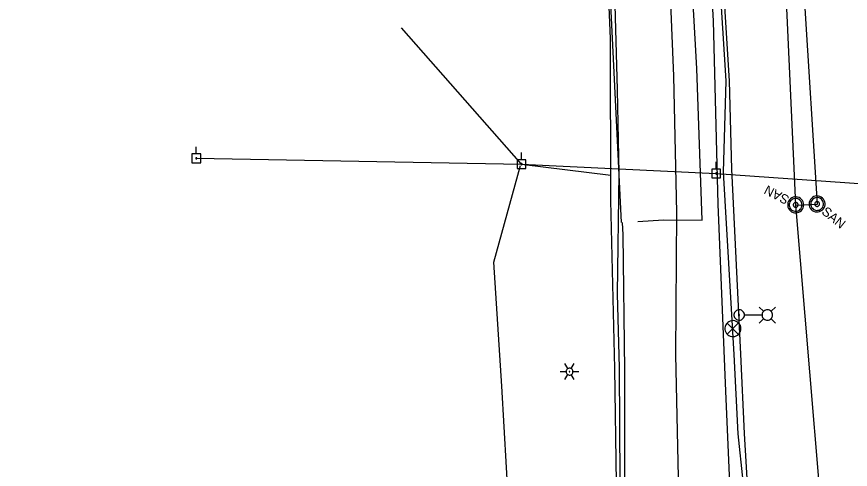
# Model space of a CAD drawing. Extents: x 596028 to 606371, y 330010 to 403088.
# Drawn here: x 604597.6 to 604941.1, y 333920.8 to 334107.4 of the extents above; entities that cross this region are included whole.
import ezdxf

# ---------------------------------------------------------------- set-up
doc = ezdxf.new("R2010")
doc.units = 0
for name, color, linetype in [('E_FTMS', 7, 'Continuous'), ('E_FTMS_Conduit', 7, 'Continuous'), ('E_LTG', 7, 'Continuous'), ('E_LTG_CID', 7, 'Continuous'), ('E_UTL_E_UG', 7, 'Continuous'), ('E_UTL_EPowerPole', 7, 'Continuous'), ('E_UTL_FO_UG_QWEST', 7, 'Continuous'), ('E_UTL_G_UG', 7, 'Continuous'), ('E_UTL_Overhead', 7, 'Continuous'), ('E_UTL_SAN_MH', 7, 'Continuous'), ('E_UTL_SAN_UG', 7, 'Continuous'), ('E_UTL_SAN_UG_MMSD', 7, 'Continuous'), ('E_UTL_T_UG', 7, 'Continuous'), ('E_UTL_W_UG', 7, 'Continuous')]:
    doc.layers.add(name, color=color, linetype=linetype)

msp = doc.modelspace()

# ---------------------------------------------------------------- linework, layer by layer
at = {"layer": 'E_FTMS'}
for points in [[(604896, 333978.77), (604895.94, 333979.39), (604895.76, 333980), (604895.47, 333980.55), (604895.09, 333981.05), (604894.61, 333981.46), (604894.07, 333981.77), (604893.48, 333981.98), (604892.86, 333982.07), (604892.23, 333982.04), (604891.62, 333981.89), (604891.05, 333981.63), (604890.54, 333981.26), (604890.1, 333980.81), (604889.77, 333980.28), (604889.53, 333979.7), (604889.41, 333979.08), (604889.41, 333978.46), (604889.53, 333977.84), (604889.77, 333977.26), (604890.1, 333976.73), (604890.54, 333976.28), (604891.05, 333975.91), (604891.62, 333975.65), (604892.23, 333975.5), (604892.86, 333975.47), (604893.48, 333975.56), (604894.07, 333975.77), (604894.61, 333976.08), (604895.09, 333976.49), (604895.47, 333976.99), (604895.76, 333977.54), (604895.94, 333978.15), (604896, 333978.77)], [(604894.96, 333981.1), (604890.35, 333976.45)], [(604890.35, 333981.06), (604895, 333976.4)]]:
    msp.add_lwpolyline(points, dxfattribs=at)
at = {"layer": 'E_FTMS_Conduit'}
msp.add_lwpolyline([(604896.64, 333466.11), (604897.17, 333555.99), (604901.76, 333584.15), (604905.09, 333639.3), (604905.9, 333684.1), (604904.77, 333712.67), (604904.93, 333775.72), (604905.22, 333800.4), (604903.67, 333828.24), (604898.91, 333896.44), (604894.79, 333935.39), (604893.25, 333968.09), (604888.86, 334043.3), (604889.85, 334080.96), (604885.17, 334157.03), (604884.79, 334195.8)], dxfattribs=at)
at = {"layer": 'E_LTG'}
for points in [[(604905.35, 333985.92), (604903.57, 333987.69)], [(604908.4, 333985.92), (604910.17, 333987.69)], [(604897.45, 333984.39), (604897.41, 333984.8), (604897.29, 333985.2), (604897.1, 333985.57), (604896.84, 333985.89), (604896.53, 333986.16), (604896.17, 333986.37), (604895.78, 333986.51), (604895.37, 333986.57), (604894.96, 333986.55), (604894.56, 333986.45), (604894.18, 333986.28), (604893.85, 333986.04), (604893.56, 333985.74), (604893.34, 333985.39), (604893.18, 333985), (604893.1, 333984.6), (604893.1, 333984.19), (604893.18, 333983.78), (604893.34, 333983.4), (604893.56, 333983.05), (604893.85, 333982.75), (604894.18, 333982.51), (604894.56, 333982.34), (604894.96, 333982.24), (604895.37, 333982.22), (604895.78, 333982.28), (604896.17, 333982.41), (604896.53, 333982.62), (604896.84, 333982.89), (604897.1, 333983.22), (604897.29, 333983.58), (604897.41, 333983.98), (604897.45, 333984.39)], [(604895.44, 333984.39), (604895.43, 333984.42), (604895.42, 333984.45), (604895.41, 333984.48), (604895.39, 333984.51), (604895.37, 333984.53), (604895.34, 333984.54), (604895.31, 333984.55), (604895.28, 333984.56), (604895.25, 333984.56), (604895.22, 333984.55), (604895.19, 333984.54), (604895.16, 333984.52), (604895.14, 333984.49), (604895.12, 333984.47), (604895.11, 333984.44), (604895.1, 333984.41), (604895.1, 333984.38), (604895.11, 333984.35), (604895.12, 333984.32), (604895.14, 333984.29), (604895.16, 333984.27), (604895.19, 333984.25), (604895.22, 333984.23), (604895.25, 333984.23), (604895.28, 333984.23), (604895.31, 333984.23), (604895.34, 333984.24), (604895.37, 333984.26), (604895.39, 333984.28), (604895.41, 333984.3), (604895.42, 333984.33), (604895.43, 333984.36), (604895.44, 333984.39)], [(604904.66, 333984.39), (604897.48, 333984.39)], [(604909.05, 333984.39), (604909.01, 333984.8), (604908.89, 333985.2), (604908.7, 333985.57), (604908.45, 333985.89), (604908.14, 333986.16), (604907.78, 333986.37), (604907.39, 333986.51), (604906.98, 333986.57), (604906.56, 333986.55), (604906.16, 333986.45), (604905.79, 333986.28), (604905.45, 333986.04), (604905.16, 333985.74), (604904.94, 333985.39), (604904.79, 333985), (604904.71, 333984.6), (604904.71, 333984.19), (604904.79, 333983.78), (604904.94, 333983.4), (604905.16, 333983.05), (604905.45, 333982.75), (604905.79, 333982.51), (604906.16, 333982.34), (604906.56, 333982.24), (604906.98, 333982.22), (604907.39, 333982.28), (604907.78, 333982.41), (604908.14, 333982.62), (604908.45, 333982.89), (604908.7, 333983.22), (604908.89, 333983.58), (604909.01, 333983.98), (604909.05, 333984.39)], [(604905.35, 333982.87), (604903.57, 333981.09)], [(604908.4, 333982.87), (604910.17, 333981.09)], [(604824.65, 333962.29), (604823.46, 333964.35)], [(604826.08, 333962.29), (604827.27, 333964.35)], [(604821.55, 333961.05), (604823.93, 333961.05)], [(604823.46, 333957.75), (604824.65, 333959.81)], [(604826.79, 333961.05), (604826.77, 333961.32), (604826.69, 333961.58), (604826.57, 333961.82), (604826.4, 333962.04), (604826.19, 333962.21), (604825.96, 333962.35), (604825.7, 333962.44), (604825.43, 333962.48), (604825.16, 333962.46), (604824.9, 333962.4), (604824.65, 333962.29), (604824.43, 333962.13), (604824.24, 333961.93), (604824.09, 333961.7), (604823.99, 333961.45), (604823.94, 333961.18), (604823.94, 333960.91), (604823.99, 333960.65), (604824.09, 333960.39), (604824.24, 333960.17), (604824.43, 333959.97), (604824.65, 333959.81), (604824.9, 333959.7), (604825.16, 333959.63), (604825.43, 333959.62), (604825.7, 333959.66), (604825.96, 333959.75), (604826.19, 333959.88), (604826.4, 333960.06), (604826.57, 333960.28), (604826.69, 333960.52), (604826.77, 333960.78), (604826.79, 333961.05)], [(604826.79, 333961.05), (604826.77, 333961.32), (604826.69, 333961.58), (604826.57, 333961.82), (604826.4, 333962.04), (604826.19, 333962.21), (604825.96, 333962.35), (604825.7, 333962.44), (604825.43, 333962.48), (604825.16, 333962.46), (604824.9, 333962.4), (604824.65, 333962.29), (604824.43, 333962.13), (604824.24, 333961.93), (604824.09, 333961.7), (604823.99, 333961.45), (604823.94, 333961.18), (604823.94, 333960.91), (604823.99, 333960.65), (604824.09, 333960.39), (604824.24, 333960.17), (604824.43, 333959.97), (604824.65, 333959.81), (604824.9, 333959.7), (604825.16, 333959.63), (604825.43, 333959.62), (604825.7, 333959.66), (604825.96, 333959.75), (604826.19, 333959.88), (604826.4, 333960.06), (604826.57, 333960.28), (604826.69, 333960.52), (604826.77, 333960.78), (604826.79, 333961.05)], [(604826.79, 333961.05), (604826.77, 333961.32), (604826.69, 333961.58), (604826.57, 333961.82), (604826.4, 333962.04), (604826.19, 333962.21), (604825.96, 333962.35), (604825.7, 333962.44), (604825.43, 333962.48), (604825.16, 333962.46), (604824.9, 333962.4), (604824.65, 333962.29), (604824.43, 333962.13), (604824.24, 333961.93), (604824.09, 333961.7), (604823.99, 333961.45), (604823.94, 333961.18), (604823.94, 333960.91), (604823.99, 333960.65), (604824.09, 333960.39), (604824.24, 333960.17), (604824.43, 333959.97), (604824.65, 333959.81), (604824.9, 333959.7), (604825.16, 333959.63), (604825.43, 333959.62), (604825.7, 333959.66), (604825.96, 333959.75), (604826.19, 333959.88), (604826.4, 333960.06), (604826.57, 333960.28), (604826.69, 333960.52), (604826.77, 333960.78), (604826.79, 333961.05)], [(604825.48, 333961.05), (604825.48, 333961.07), (604825.47, 333961.09), (604825.46, 333961.11), (604825.45, 333961.13), (604825.43, 333961.15), (604825.41, 333961.16), (604825.39, 333961.16), (604825.37, 333961.17), (604825.35, 333961.17), (604825.32, 333961.16), (604825.3, 333961.15), (604825.29, 333961.14), (604825.27, 333961.12), (604825.26, 333961.1), (604825.25, 333961.08), (604825.24, 333961.06), (604825.24, 333961.04), (604825.25, 333961.02), (604825.26, 333960.99), (604825.27, 333960.98), (604825.29, 333960.96), (604825.3, 333960.95), (604825.32, 333960.94), (604825.35, 333960.93), (604825.37, 333960.93), (604825.39, 333960.93), (604825.41, 333960.94), (604825.43, 333960.95), (604825.45, 333960.97), (604825.46, 333960.98), (604825.47, 333961), (604825.48, 333961.03), (604825.48, 333961.05)], [(604827.27, 333957.75), (604826.08, 333959.81)], [(604826.79, 333961.05), (604829.17, 333961.05)]]:
    msp.add_lwpolyline(points, dxfattribs=at)
at = {"layer": 'E_LTG_CID'}
msp.add_lwpolyline([(604898.66, 333648.41), (604897.89, 333658.49), (604903.28, 333683.61), (604906.21, 333712.23), (604905.7, 333775.82), (604903.51, 333800.38), (604902.62, 333828.09), (604899.81, 333896.26), (604897.48, 333935.5), (604896.01, 333968.2), (604892.28, 334044.57), (604891.28, 334080.98), (604886.48, 334157.87), (604883.68, 334195.04)], dxfattribs=at)
at = {"layer": 'E_UTL_E_UG'}
for points in [[(604877.02, 333463.99), (604875.73, 333577.42), (604874.92, 333635.7), (604875.14, 333666.02), (604873.55, 333754.91), (604872.54, 333805.97), (604872.79, 333814.74), (604870.78, 333892.12), (604869.22, 333968.06), (604869.63, 334026.67), (604868.32, 334082.91), (604866.08, 334139.89), (604863.78, 334185.83), (604861.75, 334225.99), (604854.45, 334356.74), (604852.93, 334403.87), (604848.36, 334473.21), (604845.77, 334520.34), (604845.77, 334520.23), (604841.27, 334614.96), (604838.91, 334672.58), (604835.72, 334731.86)], [(604807.59, 333834.76), (604805.26, 333856.62), (604800.37, 333904.78), (604797.43, 333955.12), (604794.17, 334006.19), (604805.24, 334046.05)]]:
    msp.add_lwpolyline(points, dxfattribs=at)
at = {"layer": 'E_UTL_EPowerPole'}
for points in [[(604671.58, 334050.84), (604671.58, 334053.74)], [(604673.43, 334050.84), (604669.74, 334050.84)], [(604669.74, 334050.84), (604669.74, 334047.14)], [(604671.86, 334048.99), (604671.85, 334049.04), (604671.84, 334049.08), (604671.82, 334049.12), (604671.79, 334049.16), (604671.76, 334049.19), (604671.72, 334049.21), (604671.67, 334049.22), (604671.63, 334049.23), (604671.58, 334049.23), (604671.54, 334049.22), (604671.5, 334049.2), (604671.46, 334049.17), (604671.43, 334049.14), (604671.4, 334049.1), (604671.39, 334049.06), (604671.38, 334049.02), (604671.38, 334048.97), (604671.39, 334048.93), (604671.4, 334048.88), (604671.43, 334048.85), (604671.46, 334048.81), (604671.5, 334048.79), (604671.54, 334048.77), (604671.58, 334048.76), (604671.63, 334048.75), (604671.67, 334048.76), (604671.72, 334048.78), (604671.76, 334048.8), (604671.79, 334048.83), (604671.82, 334048.86), (604671.84, 334048.9), (604671.85, 334048.95), (604671.86, 334048.99)], [(604673.43, 334047.14), (604673.43, 334050.84)], [(604805.6, 334048.42), (604805.6, 334051.33)], [(604669.74, 334047.14), (604673.43, 334047.14)], [(604807.44, 334048.42), (604803.75, 334048.42)], [(604803.75, 334048.42), (604803.75, 334044.73)], [(604805.87, 334046.58), (604805.86, 334046.63), (604805.85, 334046.67), (604805.83, 334046.71), (604805.8, 334046.75), (604805.77, 334046.78), (604805.73, 334046.8), (604805.69, 334046.81), (604805.64, 334046.82), (604805.6, 334046.82), (604805.55, 334046.81), (604805.51, 334046.79), (604805.47, 334046.76), (604805.44, 334046.73), (604805.42, 334046.69), (604805.4, 334046.65), (604805.39, 334046.6), (604805.39, 334046.56), (604805.4, 334046.52), (604805.42, 334046.47), (604805.44, 334046.43), (604805.47, 334046.4), (604805.51, 334046.38), (604805.55, 334046.36), (604805.6, 334046.35), (604805.64, 334046.34), (604805.69, 334046.35), (604805.73, 334046.37), (604805.77, 334046.39), (604805.8, 334046.42), (604805.83, 334046.45), (604805.85, 334046.49), (604805.86, 334046.54), (604805.87, 334046.58)], [(604807.44, 334044.73), (604807.44, 334048.42)], [(604885.8, 334044.57), (604885.8, 334047.48)], [(604803.75, 334044.73), (604807.44, 334044.73)], [(604887.64, 334044.57), (604883.95, 334044.57)], [(604883.95, 334044.57), (604883.95, 334040.88)], [(604886.07, 334042.73), (604886.06, 334042.77), (604886.05, 334042.82), (604886.03, 334042.86), (604886, 334042.89), (604885.97, 334042.92), (604885.93, 334042.95), (604885.89, 334042.96), (604885.84, 334042.97), (604885.8, 334042.97), (604885.75, 334042.96), (604885.71, 334042.94), (604885.67, 334042.91), (604885.64, 334042.88), (604885.62, 334042.84), (604885.6, 334042.8), (604885.59, 334042.75), (604885.59, 334042.71), (604885.6, 334042.66), (604885.62, 334042.62), (604885.64, 334042.58), (604885.67, 334042.55), (604885.71, 334042.52), (604885.75, 334042.5), (604885.8, 334042.49), (604885.84, 334042.49), (604885.89, 334042.5), (604885.93, 334042.51), (604885.97, 334042.54), (604886, 334042.57), (604886.03, 334042.6), (604886.05, 334042.64), (604886.06, 334042.68), (604886.07, 334042.73)], [(604887.64, 334040.88), (604887.64, 334044.57)], [(604883.95, 334040.88), (604887.64, 334040.88)]]:
    msp.add_lwpolyline(points, dxfattribs=at)
at = {"layer": 'E_UTL_FO_UG_QWEST'}
msp.add_lwpolyline([(604064.36, 333597.95), (604125.52, 333607.24), (604222.69, 333622.89), (604294.58, 333635.82), (604348.76, 333642.01), (604429.81, 333649.86), (604519.71, 333664), (604602.19, 333686.85), (604652.71, 333705.68), (604723.21, 333725.29), (604801.25, 333748.09), (604835.09, 333762.42), (604848.03, 333769.94), (604883.85, 333785.99), (604890.17, 333789.47), (604890.94, 333790.11), (604892.16, 333796.08), (604892.06, 333804.65), (604893.55, 333818.96), (604893.11, 333877.27), (604889.73, 333952.96), (604886.58, 334030.08), (604884.67, 334105.68), (604880.28, 334183.13)], dxfattribs=at)
at = {"layer": 'E_UTL_G_UG'}
msp.add_line((604846.79, 334022.5), (604815.57, 334656.09), dxfattribs=at)
for points in [[(604853.45, 334022.92), (604864.06, 334023.58), (604880.04, 334023.53), (604877.77, 334085.98), (604874.7, 334142.31), (604872.13, 334187.75), (604871.53, 334203.36), (604870.15, 334221.36), (604854.2, 334220.08), (604843.17, 334219.95)], [(604853.45, 334022.92), (604864.06, 334023.58), (604880.04, 334023.53), (604877.77, 334085.98), (604874.7, 334142.31), (604872.13, 334187.75), (604871.53, 334203.36), (604870.15, 334221.36), (604854.2, 334220.08), (604843.17, 334219.95)], [(604845.08, 333795.02), (604847.97, 333829.11), (604848.35, 333840.17), (604848.14, 333875.54), (604848.22, 333961.6), (604847.47, 334017.45), (604847.16, 334022.52)]]:
    msp.add_lwpolyline(points, dxfattribs=at)
at = {"layer": 'E_UTL_Overhead'}
for p, q in [((604805.63, 334046.57), (604756.18, 334102.78)), ((604671.62, 334048.99), (604805.63, 334046.57))]:
    msp.add_line(p, q, dxfattribs=at)
for points in [[(604805.63, 334046.58), (604885.83, 334042.73)], [(604885.88, 334042.73), (605062.13, 334030.34)]]:
    msp.add_lwpolyline(points, dxfattribs=at)
at = {"layer": 'E_UTL_SAN_MH'}
for points in [[(604915.62, 334031.31), (604915.38, 334030.72), (604915.26, 334030.11), (604915.26, 334029.48), (604915.38, 334028.86), (604915.61, 334028.28), (604915.95, 334027.75), (604916.38, 334027.3), (604916.89, 334026.93), (604917.46, 334026.67), (604918.07, 334026.52), (604918.7, 334026.49), (604919.32, 334026.58), (604919.91, 334026.78), (604920.46, 334027.1), (604920.93, 334027.51), (604921.32, 334028), (604921.61, 334028.55), (604921.79, 334029.16), (604921.85, 334029.78), (604921.79, 334030.41), (604921.61, 334031.01), (604921.33, 334031.57), (604920.94, 334032.06), (604920.47, 334032.47), (604919.92, 334032.79), (604919.33, 334032.99), (604918.71, 334033.08), (604918.08, 334033.05), (604917.47, 334032.91), (604916.9, 334032.65), (604916.39, 334032.29), (604915.96, 334031.83), (604915.62, 334031.31)], [(604916.2, 334031), (604916.02, 334030.54), (604915.92, 334030.04), (604915.92, 334029.54), (604916.01, 334029.05), (604916.2, 334028.58), (604916.47, 334028.16), (604916.81, 334027.8), (604917.22, 334027.5), (604917.68, 334027.29), (604918.17, 334027.18), (604918.67, 334027.15), (604919.16, 334027.22), (604919.64, 334027.38), (604920.07, 334027.63), (604920.45, 334027.96), (604920.76, 334028.36), (604921, 334028.8), (604921.14, 334029.28), (604921.19, 334029.78), (604921.14, 334030.28), (604921, 334030.76), (604920.77, 334031.21), (604920.46, 334031.61), (604920.08, 334031.93), (604919.65, 334032.19), (604919.17, 334032.35), (604918.68, 334032.42), (604918.18, 334032.4), (604917.69, 334032.28), (604917.23, 334032.08), (604916.82, 334031.79), (604916.48, 334031.42), (604916.2, 334031)], [(604929.93, 334028.08), (604930.28, 334028.6), (604930.52, 334029.18), (604930.65, 334029.8), (604930.66, 334030.42), (604930.55, 334031.04), (604930.32, 334031.63), (604929.99, 334032.16), (604929.57, 334032.62), (604929.06, 334032.99), (604928.49, 334033.26), (604927.89, 334033.42), (604927.26, 334033.46), (604926.64, 334033.38), (604926.04, 334033.18), (604925.5, 334032.88), (604925.01, 334032.47), (604924.62, 334031.98), (604924.32, 334031.43), (604924.14, 334030.83), (604924.07, 334030.21), (604924.12, 334029.58), (604924.29, 334028.98), (604924.57, 334028.42), (604924.95, 334027.92), (604925.41, 334027.5), (604925.95, 334027.18), (604926.54, 334026.96), (604927.16, 334026.87), (604927.79, 334026.89), (604928.4, 334027.02), (604928.97, 334027.28), (604929.49, 334027.63), (604929.93, 334028.08)], [(604929.42, 334028.5), (604929.7, 334028.91), (604929.89, 334029.38), (604929.99, 334029.87), (604930, 334030.37), (604929.91, 334030.86), (604929.73, 334031.33), (604929.47, 334031.76), (604929.13, 334032.13), (604928.72, 334032.42), (604928.27, 334032.64), (604927.78, 334032.77), (604927.28, 334032.8), (604926.78, 334032.73), (604926.31, 334032.58), (604925.87, 334032.33), (604925.49, 334032.01), (604925.17, 334031.62), (604924.93, 334031.18), (604924.78, 334030.7), (604924.73, 334030.2), (604924.77, 334029.7), (604924.9, 334029.21), (604925.13, 334028.77), (604925.43, 334028.37), (604925.8, 334028.03), (604926.24, 334027.77), (604926.71, 334027.6), (604927.2, 334027.52), (604927.7, 334027.54), (604928.19, 334027.65), (604928.65, 334027.85), (604929.07, 334028.14), (604929.42, 334028.5)], [(604917.67, 334030.24), (604917.6, 334030.07), (604917.56, 334029.88), (604917.56, 334029.7), (604917.6, 334029.51), (604917.67, 334029.34), (604917.77, 334029.18), (604917.9, 334029.04), (604918.05, 334028.93), (604918.22, 334028.85), (604918.4, 334028.81), (604918.59, 334028.8), (604918.78, 334028.82), (604918.96, 334028.89), (604919.12, 334028.98), (604919.26, 334029.1), (604919.38, 334029.25), (604919.47, 334029.42), (604919.52, 334029.6), (604919.54, 334029.79), (604919.52, 334029.97), (604919.47, 334030.15), (604919.38, 334030.32), (604919.26, 334030.47), (604919.12, 334030.59), (604918.96, 334030.69), (604918.78, 334030.75), (604918.6, 334030.78), (604918.41, 334030.77), (604918.23, 334030.72), (604918.05, 334030.65), (604917.9, 334030.54), (604917.77, 334030.4), (604917.67, 334030.24)], [(604928.14, 334029.54), (604928.24, 334029.69), (604928.31, 334029.87), (604928.35, 334030.05), (604928.36, 334030.24), (604928.32, 334030.42), (604928.25, 334030.6), (604928.16, 334030.76), (604928.03, 334030.9), (604927.88, 334031.01), (604927.71, 334031.09), (604927.52, 334031.14), (604927.34, 334031.15), (604927.15, 334031.12), (604926.97, 334031.07), (604926.81, 334030.97), (604926.66, 334030.85), (604926.54, 334030.71), (604926.45, 334030.54), (604926.4, 334030.36), (604926.38, 334030.17), (604926.39, 334029.99), (604926.44, 334029.8), (604926.53, 334029.64), (604926.64, 334029.49), (604926.78, 334029.36), (604926.94, 334029.26), (604927.12, 334029.2), (604927.31, 334029.17), (604927.49, 334029.18), (604927.68, 334029.22), (604927.85, 334029.29), (604928.01, 334029.4), (604928.14, 334029.54)]]:
    msp.add_lwpolyline(points, dxfattribs=at)
at = {"layer": 'E_UTL_SAN_UG'}
for p, q in [((604927.55, 334030.14), (604916.64, 334205.57)), ((604918.59, 334029.73), (604927.55, 334030.14))]:
    msp.add_line(p, q, dxfattribs=at)
at = {"layer": 'E_UTL_SAN_UG_MMSD'}
msp.add_lwpolyline([(604978.83, 333311.92), (604918.55, 334029.79), (604889.58, 334663.41)], dxfattribs=at)
at = {"layer": 'E_UTL_T_UG'}
msp.add_line((604805.63, 334046.58), (604842.39, 334042.06), dxfattribs=at)
msp.add_lwpolyline([(604844.73, 333915.07), (604844.08, 333962.32), (604842.41, 334031.55), (604842.27, 334098.22), (604840.37, 334144.9), (604839.13, 334184.46), (604837.03, 334221.52), (604835.65, 334239.39), (604831.76, 334309.5)], dxfattribs=at)
at = {"layer": 'E_UTL_W_UG'}
msp.add_lwpolyline([(604846.62, 333845.73), (604845.91, 333962.63), (604845.14, 333993.13), (604845.77, 334042.88), (604845.13, 334077.17), (604842.87, 334162.23), (604837.44, 334211.69), (604837.01, 334265.02), (604832.72, 334352.02), (604829.86, 334407.8), (604827.89, 334453.7), (604825.43, 334498.81), (604822.75, 334554.4), (604821.56, 334581.06), (604817.29, 334667.8), (604815.06, 334708.63), (604813.04, 334742.82), (604812.12, 334767.3), (604810.04, 334815.66), (604808.35, 334858.79), (604806.58, 334923.66), (604806.18, 334938.53), (604802.65, 334960.89), (604797.31, 335097.75)], dxfattribs=at)

# ---------------------------------------------------------------- texts
at = {"layer": 'E_UTL_SAN_MH'}
for rotation, p in [(152.6111, (604916.28, 334033.15)), (320.9476, (604928.91, 334026.4))]:
    msp.add_text('SAN', height=3.849, rotation=rotation, dxfattribs=at).set_placement(p)

doc.saveas('drawing.dxf')
